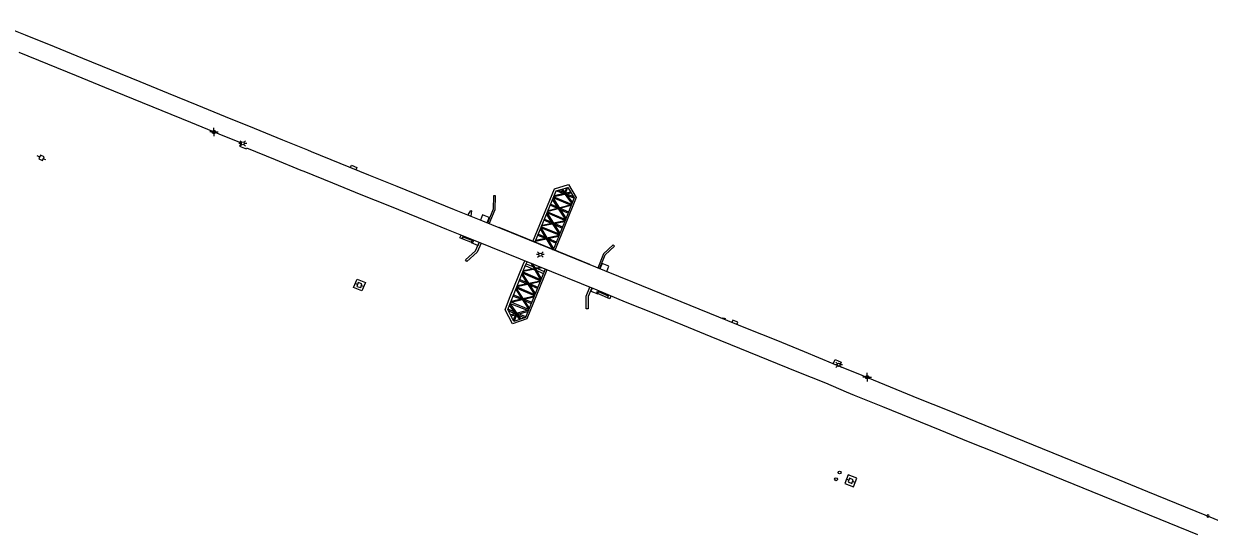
# Model space of a CAD drawing. Extents: x 2160437 to 2172832, y 205694 to 212444.
# Drawn here: x 2168223 to 2169759, y 207818 to 208476 of the extents above; entities that cross this region are included whole.
import ezdxf

# ---------------------------------------------------------------- set-up
doc = ezdxf.new("R2010")
doc.units = 0
for name, color, linetype in [('Default', 7, 'Continuous'), ('RD_EX_BldgApp', 7, 'Continuous'), ('RD_EX_Bridge', 7, 'Continuous'), ('RD_EX_Misc', 7, 'Continuous'), ('RD_EX_Road_Post', 7, 'Continuous'), ('RD_EX_SU_Pole', 7, 'Continuous'), ('RD_EX_UT', 7, 'Continuous')]:
    doc.layers.add(name, color=color, linetype=linetype)

# ---------------------------------------------------------------- blocks, each defined once
blk = doc.blocks.new('POST')
at = {"layer": 'Default'}
for start, end in [(90, 270), (270, 90)]:
    blk.add_arc((0, 0), 0.0417, start, end, dxfattribs=at)
blk = doc.blocks.new('PP')
at = {"layer": 'RD_EX_UT'}
for p, q in [((2.5, 2.5), (-2.5, 2.5)), ((-2.5, 2.5), (-2.5, -2.5)), ((2.5, -2.5), (2.5, 2.5)), ((-5.9, -0.1), (-2.5, -0.1)), ((-2.5, -2.5), (2.5, -2.5)), ((2.4, -0.1), (6.1, -0.1))]:
    blk.add_line(p, q, dxfattribs=at)

msp = doc.modelspace()

# ---------------------------------------------------------------- linework, layer by layer
at = {"layer": 'RD_EX_BldgApp'}
for points in [[(2168469.54, 208336.27), (2168469.52, 208336.21), (2168470.11, 208336.01)], [(2168470.11, 208336.01), (2168470.12, 208336.03)], [(2168646.5, 208289.7), (2168647.77, 208292.8), (2168654.53, 208290.03), (2168653.27, 208286.94)], [(2168823.52, 208217.86), (2168826.38, 208224.93), (2168817.69, 208228.6), (2168814.78, 208221.41)], [(2168838.31, 208211.83), (2168838.55, 208212.41)], [(2168838.55, 208212.41), (2168897.21, 208188.52), (2168956.03, 208164.65), (2168955.77, 208164.01)], [(2168792.7, 208201.09), (2168791.14, 208197.24), (2168788.19, 208198.43), (2168789.76, 208202.28)], [(2168804.62, 208196.26), (2168803.06, 208192.42), (2168811.76, 208188.89), (2168813.36, 208192.72)], [(2168892.93, 208189.6), (2168893.71, 208189.94), (2168901.19, 208186.9), (2168901.5, 208186.11)], [(2168978.49, 208154.77), (2168981.33, 208161.79), (2168972.64, 208165.46), (2168969.75, 208158.32)], [(2168959.73, 208133.5), (2168958.08, 208129.43), (2168966.83, 208125.9), (2168968.46, 208129.93)], [(2168984.02, 208123.43), (2168982.44, 208119.65), (2168979.53, 208120.87), (2168981.11, 208124.65)], [(2169147.3, 208086.24), (2169148.53, 208089.15), (2169141.96, 208091.94), (2169140.68, 208088.92)], [(2169272.1, 208035.12), (2169274.42, 208040.68), (2169282.56, 208037.28), (2169280.27, 208031.8)]]:
    msp.add_lwpolyline(points, dxfattribs=at)
for points in [[(2168791.25, 208197.51), (2168792.29, 208200.08), (2168805.77, 208194.62), (2168804.72, 208192.04)], [(2168980.58, 208123.4), (2168979.56, 208120.94), (2168965.56, 208126.79), (2168966.58, 208129.25)]]:
    msp.add_lwpolyline(points, close=True, dxfattribs=at)
at = {"layer": 'RD_EX_Bridge'}
for points in [[(2169791.43, 207823.92), (2169754.28, 207839.05), (2169717.16, 207854.16), (2169679.92, 207869.17), (2169643, 207884.27), (2169605.75, 207899.31), (2169568.67, 207914.44), (2169531.51, 207929.64), (2169494.46, 207944.7), (2169457.33, 207959.8), (2169420.23, 207974.92), (2169383.21, 207989.92), (2169346.16, 208004.89), (2169309.45, 208019.95), (2169272.04, 208035.15), (2169235.08, 208050.6), (2169197.94, 208065.67), (2169160.88, 208080.76), (2169123.73, 208095.75), (2169086.71, 208110.79), (2169049.74, 208125.81), (2169012.58, 208141.02), (2168976.12, 208155.73), (2168818.01, 208220.1), (2168781.19, 208235.06), (2168744.15, 208250.09), (2168707.09, 208265.12), (2168670.1, 208280.07), (2168633.22, 208295.12), (2168596.1, 208310.35), (2168591.18, 208312.28), (2168558.93, 208325.38), (2168521.97, 208340.52), (2168484.65, 208355.65), (2168447.87, 208370.74), (2168410.8, 208385.82), (2168373.75, 208400.95), (2168336.69, 208415.97), (2168299.68, 208431.13), (2168262.69, 208446.2), (2168225.51, 208461.33), (2168188.36, 208476.4)], [(2168216.82, 208439.28), (2168253.79, 208424.37), (2168290.87, 208409.23), (2168327.9, 208394.01), (2168364.94, 208378.92), (2168401.92, 208363.93), (2168439, 208348.77), (2168475.96, 208333.63), (2168504.69, 208321.86), (2168502.79, 208317.35), (2168511.13, 208313.87), (2168511.74, 208315.4), (2168548.91, 208300.35), (2168582.31, 208286.6), (2168586.07, 208285.15), (2168623.03, 208270.04), (2168659.95, 208255.02), (2168696.96, 208239.99), (2168733.98, 208224.95), (2168771.02, 208209.88), (2168807.65, 208195.03), (2168965.88, 208131.01), (2169002.4, 208115.76), (2169039.63, 208100.7), (2169076.65, 208085.74), (2169113.34, 208070.47), (2169150.75, 208055.63), (2169187.74, 208040.41), (2169224.85, 208025.4), (2169261.94, 208010.46), (2169289.04, 207998.93), (2169299.18, 207994.73), (2169336.13, 207979.82), (2169372.96, 207964.88), (2169410.08, 207949.54), (2169447.15, 207934.53), (2169484.31, 207919.54), (2169521.44, 207904.45), (2169558.45, 207889.38), (2169595.43, 207874.18), (2169632.67, 207859.24), (2169669.8, 207843.99), (2169706.83, 207828.97), (2169743.97, 207813.84)]]:
    msp.add_lwpolyline(points, dxfattribs=at)
at = {"layer": 'RD_EX_Misc'}
for points in [[(2168882.64, 208193.79), (2168910.73, 208262.36), (2168928.96, 208267.87), (2168939.1, 208250.83), (2168911.19, 208182.16)], [(2168826.25, 208216.75), (2168834.1, 208235.19), (2168834.21, 208253.26), (2168831.71, 208253.28), (2168831.6, 208235.71), (2168823.94, 208217.69)], [(2168885.53, 208192.61), (2168913.12, 208259.8), (2168928.28, 208263.95), (2168936.21, 208250.61), (2168923.66, 208218.75), (2168909.07, 208183.03)], [(2168909.87, 208251.88), (2168932.87, 208242.14)], [(2168909.98, 208252.16), (2168932.31, 208257.18)], [(2168910.62, 208253.72), (2168931.69, 208258.22)], [(2168921.74, 208256.09), (2168913.09, 208259.74)], [(2168915.68, 208260.5), (2168923.24, 208257.26)], [(2168933.52, 208243.78), (2168919.89, 208261.66)], [(2168933.99, 208245), (2168921.06, 208261.98)], [(2168925.26, 208254.61), (2168923.73, 208255.25)], [(2168926.56, 208263.48), (2168924.37, 208257.62)], [(2168927.94, 208263.86), (2168925.34, 208256.86)], [(2168926.48, 208255.87), (2168935.35, 208252.06)], [(2168936, 208250.08), (2168927.34, 208253.73)], [(2168932.19, 208240.43), (2168902.03, 208232.8)], [(2168902.63, 208234.25), (2168932.75, 208241.84)], [(2168913.82, 208237.07), (2168905.33, 208240.82)], [(2168905.96, 208242.36), (2168915.11, 208238.29)], [(2168925.19, 208222.63), (2168908.5, 208248.56)], [(2168909.11, 208250.03), (2168925.72, 208223.99)], [(2168930.75, 208241.33), (2168909.24, 208250.34)], [(2168916.72, 208235.79), (2168915.67, 208236.25)], [(2168918.23, 208236.9), (2168928.93, 208232.14)], [(2168798.7, 208227.95), (2168798.89, 208228.49), (2168802.34, 208233.91), (2168803.38, 208233.53), (2168802.3, 208226.93), (2168802.15, 208226.54)], [(2168894.76, 208215.09), (2168924.57, 208221.06)], [(2168906.38, 208217.41), (2168897.36, 208221.41)], [(2168897.99, 208222.94), (2168907.44, 208218.76)], [(2168917.36, 208203.33), (2168900.63, 208229.37)], [(2168901.18, 208230.72), (2168917.9, 208204.66)], [(2168924.14, 208220.97), (2168901.32, 208231.05)], [(2168901.88, 208232.42), (2168925.07, 208222.34)], [(2168928.34, 208230.65), (2168918.77, 208234.88)], [(2168886.77, 208195.63), (2168916.78, 208201.9), (2168893.28, 208211.48), (2168909.66, 208184.46)], [(2168909.15, 208183.21), (2168892.75, 208210.19)], [(2168893.85, 208212.88), (2168917.12, 208203.71)], [(2168923.98, 208219.57), (2168894.16, 208213.62)], [(2168909.07, 208216.22), (2168908.5, 208216.48)], [(2168920.55, 208211.15), (2168911.04, 208215.35)], [(2168911.33, 208217.04), (2168921.18, 208212.69)], [(2168815.65, 208191.8), (2168810.73, 208180.23), (2168797.43, 208168.08), (2168795.74, 208169.92), (2168808.64, 208181.71), (2168813.33, 208192.73)], [(2168916.16, 208200.39), (2168886.12, 208194.05)], [(2168898.21, 208198), (2168889.31, 208201.82)], [(2168889.99, 208203.47), (2168899.33, 208199.36)], [(2168900.85, 208196.86), (2168900.39, 208197.06)], [(2168912.65, 208191.79), (2168902.58, 208196.12)], [(2168903.2, 208197.66), (2168913.24, 208193.24)], [(2168969.24, 208158.53), (2168976.6, 208176.6), (2168988.58, 208187.89), (2168986.86, 208189.71), (2168974.49, 208178.05), (2168966.92, 208159.47)], [(2168901.06, 208157.24), (2168875.16, 208093.51), (2168856.48, 208087.16), (2168846.79, 208105.04), (2168852.7, 208120.26), (2168870.42, 208163.96), (2168872.42, 208168.83)], [(2168898.9, 208158.11), (2168873.32, 208095.45), (2168858.26, 208090.15), (2168850.53, 208105.86), (2168856.02, 208119.92), (2168873.38, 208163.02), (2168875.29, 208167.66)], [(2168894.45, 208159.91), (2168870.08, 208154.82)], [(2168870.57, 208156.05), (2168892.34, 208160.76)], [(2168881.84, 208158.49), (2168873.1, 208162.31)], [(2168874.23, 208165.08), (2168882.92, 208161.32)], [(2168893.09, 208143.88), (2168880.44, 208165.58)], [(2168882.29, 208164.83), (2168893.68, 208145.32)], [(2168884.82, 208160.49), (2168886.92, 208159.59)], [(2168865.89, 208144.43), (2168875.22, 208140.52)], [(2168885.35, 208124.91), (2168868.49, 208150.88)], [(2168869.04, 208152.24), (2168885.97, 208126.43)], [(2168892.37, 208142.79), (2168869.31, 208152.93)], [(2168869.92, 208154.43), (2168892.76, 208144.45)], [(2168885.51, 208156.89), (2168883.72, 208157.67)], [(2168896.45, 208152.11), (2168887.41, 208156.06)], [(2168888.87, 208158.74), (2168897.62, 208154.96)], [(2168860.66, 208131.43), (2168877.53, 208105.77), (2168854.52, 208115.1)], [(2168854.7, 208116.56), (2168884.79, 208123.59), (2168861.45, 208133.42)], [(2168861.26, 208132.94), (2168878.11, 208107.2)], [(2168862.08, 208134.96), (2168885.08, 208125.31)], [(2168892.07, 208141.37), (2168862.17, 208135.2)], [(2168862.78, 208136.71), (2168892.67, 208142.85)], [(2168874.29, 208139.08), (2168865.26, 208142.86)], [(2168876.85, 208138), (2168876.49, 208138.16)], [(2168888.67, 208133.05), (2168878.95, 208137.12)], [(2168879.42, 208138.76), (2168889.31, 208134.61)], [(2168959.14, 208133.74), (2168954.61, 208122.63), (2168954.36, 208106.57), (2168951.86, 208106.61), (2168952.12, 208123.14), (2168956.82, 208134.68)], [(2168853.54, 208113.58), (2168876.87, 208104.15)], [(2168854.1, 208115), (2168884.21, 208122.13)], [(2168857.31, 208123.12), (2168866.6, 208119.34)], [(2168857.95, 208124.71), (2168867.74, 208120.68)], [(2168868.74, 208118.47), (2168869.37, 208118.21)], [(2168871.47, 208117.35), (2168880.72, 208113.58)], [(2168871.52, 208119.12), (2168881.33, 208115.08)], [(2168859.09, 208102.36), (2168850.63, 208106.12)], [(2168851.51, 208103.85), (2168859.94, 208100.15)], [(2168865.79, 208092.8), (2168852.71, 208111.46)], [(2168853.29, 208112.92), (2168867.12, 208093.27)], [(2168877.07, 208104.64), (2168854.09, 208098.62)], [(2168854.66, 208097.46), (2168876.48, 208103.18)], [(2168860.39, 208098.96), (2168857.51, 208091.68)], [(2168861.75, 208098.57), (2168858.41, 208090.2)], [(2168862.53, 208100.83), (2168861.46, 208101.3)], [(2168863.33, 208098.66), (2168871.82, 208094.92)], [(2168873.52, 208095.94), (2168864.38, 208100.01)], [(2169128.78, 208093.72), (2169129.31, 208095.04), (2169132.09, 208093.93), (2169131.56, 208092.6)]]:
    msp.add_lwpolyline(points, dxfattribs=at)
for points in [[(2168661.28, 208129.73), (2168650.6, 208134.11), (2168655.14, 208145.17), (2168665.82, 208140.78)], [(2169291.54, 207891.07), (2169287.19, 207879.82), (2169298.17, 207875.58), (2169302.52, 207886.83)]]:
    msp.add_lwpolyline(points, close=True, dxfattribs=at)
for centre in [(2169275.75, 207885.4), (2169280.34, 207894.3)]:
    msp.add_circle(centre, 1.83, dxfattribs=at)
at = {"layer": 'RD_EX_SU_Pole'}
for p, q in [((2168468.02, 208336.02), (2168464.02, 208336.02)), ((2168471.05, 208337.47), (2168468.05, 208334.47)), ((2168468.05, 208337.47), (2168471.05, 208334.47)), ((2168469.55, 208337.47), (2168469.55, 208341.47)), ((2168469.55, 208334.47), (2168469.55, 208330.47)), ((2168471.06, 208336.03), (2168475.08, 208336.03)), ((2169316.17, 208019.36), (2169316.17, 208023.36)), ((2169314.64, 208017.91), (2169310.64, 208017.91)), ((2169317.67, 208019.36), (2169314.67, 208016.36)), ((2169314.67, 208019.36), (2169317.67, 208016.36)), ((2169316.17, 208016.36), (2169316.17, 208012.36)), ((2169317.68, 208017.92), (2169321.7, 208017.92))]:
    msp.add_line(p, q, dxfattribs=at)
for centre in [(2168469.48, 208335.9), (2169316.1, 208017.79)]:
    msp.add_circle(centre, 2.22, dxfattribs=at)
at = {"layer": 'RD_EX_UT'}
for p, q in [((2168504.89, 208321.11), (2168501.96, 208321.11)), ((2168503.42, 208324.64), (2168505.52, 208322.55)), ((2168503.42, 208317.57), (2168505.5, 208319.65)), ((2168508.33, 208322.48), (2168510.5, 208324.64)), ((2168508.35, 208319.72), (2168510.5, 208317.57)), ((2168511.96, 208321.11), (2168508.89, 208321.11)), ((2168890.4, 208176.91), (2168887.47, 208176.91)), ((2168888.93, 208180.44), (2168891.03, 208178.35)), ((2168888.93, 208173.37), (2168891.01, 208175.45)), ((2168893.84, 208178.28), (2168896.01, 208180.44)), ((2168893.86, 208175.52), (2168896.01, 208173.37)), ((2168897.47, 208176.91), (2168894.4, 208176.91)), ((2169275.61, 208037.42), (2169277.71, 208035.33)), ((2169280.52, 208035.26), (2169282.69, 208037.42)), ((2169277.08, 208033.89), (2169274.15, 208033.89)), ((2169275.61, 208030.35), (2169277.69, 208032.43)), ((2169280.54, 208032.5), (2169282.69, 208030.35)), ((2169284.15, 208033.89), (2169281.08, 208033.89))]:
    msp.add_line(p, q, dxfattribs=at)
for centre in [(2168506.89, 208321.09), (2168892.4, 208176.89), (2169279.08, 208033.87)]:
    msp.add_circle(centre, 2, dxfattribs=at)

# ---------------------------------------------------------------- block references
at = {"layer": 'RD_EX_Road_Post', "xscale": 36, "yscale": 36}
msp.add_blockref('POST', (2169757.77, 207837.99), dxfattribs=at)
at = {"layer": 'RD_EX_UT'}
for p, xscale, yscale, rotation in [((2168245.96, 208302.28), 1.0199999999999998, 1.02, 155.095152), ((2168658.15, 208137.27), 1.02, 1.0199999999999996, 161.508642), ((2169294.72, 207883.35), 1.02, 1.0199999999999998, 158.373182)]:
    msp.add_blockref('PP', p, dxfattribs=dict(at, xscale=xscale, yscale=yscale, rotation=rotation))

doc.saveas('drawing.dxf')
